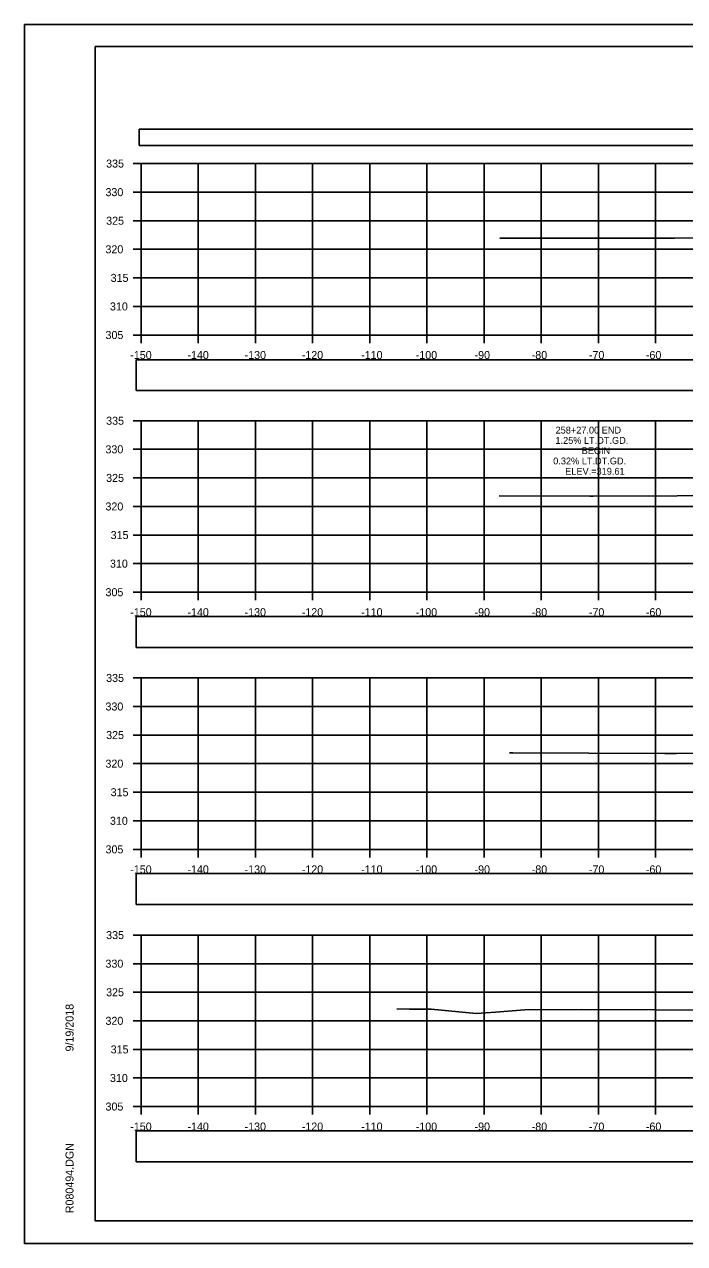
# Model space of a CAD drawing. Extents: x 1376273 to 1384221, y 378927 to 384592.
# Drawn here: x 1380387.4 to 1380502.9, y 382031.9 to 382245.2 of the extents above; entities that cross this region are included whole.
import ezdxf

# ---------------------------------------------------------------- set-up
doc = ezdxf.new("R2010")
doc.units = 0
for name, color, linetype in [('R_Axis', 7, 'Continuous'), ('R_Axis Annot', 7, 'Continuous'), ('R_Border', 7, 'Continuous'), ('R_Exist Surface', 7, 'Continuous'), ('R_Grid', 7, 'Continuous'), ('R_No Plot', 7, 'Continuous'), ('R_Xsect Elev', 7, 'Continuous')]:
    doc.layers.add(name, color=color, linetype=linetype)

msp = doc.modelspace()

# ---------------------------------------------------------------- linework, layer by layer
at = {"layer": 'R_Axis'}
for p, q in [((1380406.44, 382220.86), (1380407.84, 382220.86)), ((1380407.84, 382190.86), (1380407.84, 382220.86)), ((1380406.44, 382215.86), (1380407.84, 382215.86)), ((1380406.44, 382210.86), (1380407.84, 382210.86)), ((1380406.44, 382205.86), (1380407.84, 382205.86)), ((1380406.44, 382200.86), (1380407.84, 382200.86)), ((1380406.44, 382195.86), (1380407.84, 382195.86)), ((1380406.44, 382190.86), (1380407.84, 382190.86)), ((1380407.84, 382190.86), (1380707.84, 382190.86)), ((1380407.84, 382189.46), (1380407.84, 382190.86)), ((1380417.84, 382189.46), (1380417.84, 382190.86)), ((1380427.84, 382189.46), (1380427.84, 382190.86)), ((1380437.84, 382189.46), (1380437.84, 382190.86)), ((1380447.84, 382189.46), (1380447.84, 382190.86)), ((1380457.84, 382189.46), (1380457.84, 382190.86)), ((1380467.84, 382189.46), (1380467.84, 382190.86)), ((1380477.84, 382189.46), (1380477.84, 382190.86)), ((1380487.84, 382189.46), (1380487.84, 382190.86)), ((1380497.84, 382189.46), (1380497.84, 382190.86)), ((1380406.44, 382175.86), (1380407.84, 382175.86)), ((1380407.84, 382145.86), (1380407.84, 382175.86)), ((1380406.44, 382170.86), (1380407.84, 382170.86)), ((1380406.44, 382165.86), (1380407.84, 382165.86)), ((1380406.44, 382160.86), (1380407.84, 382160.86)), ((1380406.44, 382155.86), (1380407.84, 382155.86)), ((1380406.44, 382150.86), (1380407.84, 382150.86)), ((1380406.44, 382145.86), (1380407.84, 382145.86)), ((1380407.84, 382145.86), (1380707.84, 382145.86)), ((1380407.84, 382144.46), (1380407.84, 382145.86)), ((1380417.84, 382144.46), (1380417.84, 382145.86)), ((1380427.84, 382144.46), (1380427.84, 382145.86)), ((1380437.84, 382144.46), (1380437.84, 382145.86)), ((1380447.84, 382144.46), (1380447.84, 382145.86)), ((1380457.84, 382144.46), (1380457.84, 382145.86)), ((1380467.84, 382144.46), (1380467.84, 382145.86)), ((1380477.84, 382144.46), (1380477.84, 382145.86)), ((1380487.84, 382144.46), (1380487.84, 382145.86)), ((1380497.84, 382144.46), (1380497.84, 382145.86)), ((1380406.44, 382130.86), (1380407.84, 382130.86)), ((1380407.84, 382100.86), (1380407.84, 382130.86)), ((1380406.44, 382125.86), (1380407.84, 382125.86)), ((1380406.44, 382120.86), (1380407.84, 382120.86)), ((1380406.44, 382115.86), (1380407.84, 382115.86)), ((1380406.44, 382110.86), (1380407.84, 382110.86)), ((1380406.44, 382105.86), (1380407.84, 382105.86)), ((1380406.44, 382100.86), (1380407.84, 382100.86)), ((1380407.84, 382100.86), (1380707.84, 382100.86)), ((1380407.84, 382099.46), (1380407.84, 382100.86)), ((1380417.84, 382099.46), (1380417.84, 382100.86)), ((1380427.84, 382099.46), (1380427.84, 382100.86)), ((1380437.84, 382099.46), (1380437.84, 382100.86)), ((1380447.84, 382099.46), (1380447.84, 382100.86)), ((1380457.84, 382099.46), (1380457.84, 382100.86)), ((1380467.84, 382099.46), (1380467.84, 382100.86)), ((1380477.84, 382099.46), (1380477.84, 382100.86)), ((1380487.84, 382099.46), (1380487.84, 382100.86)), ((1380497.84, 382099.46), (1380497.84, 382100.86)), ((1380406.44, 382085.86), (1380407.84, 382085.86)), ((1380407.84, 382055.86), (1380407.84, 382085.86)), ((1380406.44, 382080.86), (1380407.84, 382080.86)), ((1380406.44, 382075.86), (1380407.84, 382075.86)), ((1380406.44, 382070.86), (1380407.84, 382070.86)), ((1380406.44, 382065.86), (1380407.84, 382065.86)), ((1380406.44, 382060.86), (1380407.84, 382060.86)), ((1380406.44, 382055.86), (1380407.84, 382055.86)), ((1380407.84, 382055.86), (1380707.84, 382055.86)), ((1380407.84, 382054.46), (1380407.84, 382055.86)), ((1380417.84, 382054.46), (1380417.84, 382055.86)), ((1380427.84, 382054.46), (1380427.84, 382055.86)), ((1380437.84, 382054.46), (1380437.84, 382055.86)), ((1380447.84, 382054.46), (1380447.84, 382055.86)), ((1380457.84, 382054.46), (1380457.84, 382055.86)), ((1380467.84, 382054.46), (1380467.84, 382055.86)), ((1380477.84, 382054.46), (1380477.84, 382055.86)), ((1380487.84, 382054.46), (1380487.84, 382055.86)), ((1380497.84, 382054.46), (1380497.84, 382055.86))]:
    msp.add_line(p, q, dxfattribs=at)
at = {"layer": 'R_Axis Annot'}
for points in [[(1380407.51, 382224.04), (1380709.31, 382224.04), (1380709.31, 382226.86), (1380407.51, 382226.86)], [(1380406.99, 382181.13), (1380708.68, 382181.13), (1380708.68, 382186.54), (1380406.99, 382186.54)], [(1380406.99, 382136.2), (1380708.68, 382136.2), (1380708.68, 382141.61), (1380406.99, 382141.61)], [(1380406.99, 382091.21), (1380708.68, 382091.21), (1380708.68, 382096.62), (1380406.99, 382096.62)], [(1380406.99, 382046.21), (1380708.68, 382046.21), (1380708.68, 382051.62), (1380406.99, 382051.62)]]:
    msp.add_lwpolyline(points, close=True, dxfattribs=at)
at = {"layer": 'R_Border'}
for p, q in [((1380399.84, 382241.32), (1380716.02, 382241.32)), ((1380399.84, 382035.86), (1380399.84, 382241.32)), ((1380399.84, 382035.86), (1380399.84, 382035.86)), ((1380716.02, 382035.86), (1380399.84, 382035.86))]:
    msp.add_line(p, q, dxfattribs=at)
at = {"layer": 'R_Exist Surface'}
for points in [[(1380470.62, 382207.8), (1380470.81, 382207.8), (1380487.22, 382207.8), (1380492.62, 382207.81), (1380501.18, 382207.83), (1380508.92, 382207.86)], [(1380470.47, 382162.75), (1380486.34, 382162.68), (1380486.42, 382162.68), (1380486.93, 382162.68), (1380501.64, 382162.7), (1380516.83, 382162.92)], [(1380472.29, 382117.75), (1380472.88, 382117.75), (1380499.47, 382117.62), (1380500.63, 382117.61), (1380501.53, 382117.61), (1380517.26, 382117.7)], [(1380452.57, 382072.93), (1380454.81, 382072.91), (1380458.58, 382072.89), (1380466.46, 382072.12), (1380469.85, 382072.38), (1380474.95, 382072.77), (1380484.95, 382072.85), (1380497.77, 382072.79), (1380510.83, 382072.75)]]:
    msp.add_lwpolyline(points, dxfattribs=at)
at = {"layer": 'R_Grid'}
for p, q in [((1380407.84, 382220.86), (1380707.84, 382220.86)), ((1380407.84, 382190.86), (1380407.84, 382220.86)), ((1380417.84, 382190.86), (1380417.84, 382220.86)), ((1380427.84, 382190.86), (1380427.84, 382220.86)), ((1380437.84, 382190.86), (1380437.84, 382220.86)), ((1380447.84, 382190.86), (1380447.84, 382220.86)), ((1380457.84, 382190.86), (1380457.84, 382220.86)), ((1380467.84, 382190.86), (1380467.84, 382220.86)), ((1380477.84, 382190.86), (1380477.84, 382220.86)), ((1380487.84, 382190.86), (1380487.84, 382220.86)), ((1380497.84, 382190.86), (1380497.84, 382220.86)), ((1380407.84, 382215.86), (1380707.84, 382215.86)), ((1380407.84, 382210.86), (1380707.84, 382210.86)), ((1380407.84, 382205.86), (1380707.84, 382205.86)), ((1380407.84, 382200.86), (1380707.84, 382200.86)), ((1380407.84, 382195.86), (1380707.84, 382195.86)), ((1380407.84, 382190.86), (1380707.84, 382190.86)), ((1380407.84, 382175.86), (1380707.84, 382175.86)), ((1380407.84, 382145.86), (1380407.84, 382175.86)), ((1380417.84, 382145.86), (1380417.84, 382175.86)), ((1380427.84, 382145.86), (1380427.84, 382175.86)), ((1380437.84, 382145.86), (1380437.84, 382175.86)), ((1380447.84, 382145.86), (1380447.84, 382175.86)), ((1380457.84, 382145.86), (1380457.84, 382175.86)), ((1380467.84, 382145.86), (1380467.84, 382175.86)), ((1380477.84, 382145.86), (1380477.84, 382175.86)), ((1380487.84, 382145.86), (1380487.84, 382175.86)), ((1380497.84, 382145.86), (1380497.84, 382175.86)), ((1380407.84, 382170.86), (1380707.84, 382170.86)), ((1380407.84, 382165.86), (1380707.84, 382165.86)), ((1380407.84, 382160.86), (1380707.84, 382160.86)), ((1380407.84, 382155.86), (1380707.84, 382155.86)), ((1380407.84, 382150.86), (1380707.84, 382150.86)), ((1380407.84, 382145.86), (1380707.84, 382145.86)), ((1380407.84, 382130.86), (1380707.84, 382130.86)), ((1380407.84, 382100.86), (1380407.84, 382130.86)), ((1380417.84, 382100.86), (1380417.84, 382130.86)), ((1380427.84, 382100.86), (1380427.84, 382130.86)), ((1380437.84, 382100.86), (1380437.84, 382130.86)), ((1380447.84, 382100.86), (1380447.84, 382130.86)), ((1380457.84, 382100.86), (1380457.84, 382130.86)), ((1380467.84, 382100.86), (1380467.84, 382130.86)), ((1380477.84, 382100.86), (1380477.84, 382130.86)), ((1380487.84, 382100.86), (1380487.84, 382130.86)), ((1380497.84, 382100.86), (1380497.84, 382130.86)), ((1380407.84, 382125.86), (1380707.84, 382125.86)), ((1380407.84, 382120.86), (1380707.84, 382120.86)), ((1380407.84, 382115.86), (1380707.84, 382115.86)), ((1380407.84, 382110.86), (1380707.84, 382110.86)), ((1380407.84, 382105.86), (1380707.84, 382105.86)), ((1380407.84, 382100.86), (1380707.84, 382100.86)), ((1380407.84, 382085.86), (1380707.84, 382085.86)), ((1380407.84, 382055.86), (1380407.84, 382085.86)), ((1380417.84, 382055.86), (1380417.84, 382085.86)), ((1380427.84, 382055.86), (1380427.84, 382085.86)), ((1380437.84, 382055.86), (1380437.84, 382085.86)), ((1380447.84, 382055.86), (1380447.84, 382085.86)), ((1380457.84, 382055.86), (1380457.84, 382085.86)), ((1380467.84, 382055.86), (1380467.84, 382085.86)), ((1380477.84, 382055.86), (1380477.84, 382085.86)), ((1380487.84, 382055.86), (1380487.84, 382085.86)), ((1380497.84, 382055.86), (1380497.84, 382085.86)), ((1380407.84, 382080.86), (1380707.84, 382080.86)), ((1380407.84, 382075.86), (1380707.84, 382075.86)), ((1380407.84, 382070.86), (1380707.84, 382070.86)), ((1380407.84, 382065.86), (1380707.84, 382065.86)), ((1380407.84, 382060.86), (1380707.84, 382060.86)), ((1380407.84, 382055.86), (1380707.84, 382055.86))]:
    msp.add_line(p, q, dxfattribs=at)
at = {"layer": 'R_No Plot'}
for p, q in [((1380387.44, 382245.21), (1380720.77, 382245.21)), ((1380387.44, 382031.88), (1380720.77, 382031.88))]:
    msp.add_line(p, q, dxfattribs=at)
for points in [[(1380387.43, 382245.21), (1380720.77, 382245.21), (1380720.77, 382031.88), (1380387.43, 382031.88)], [(1380633.76, 382241.32), (1380633.76, 382231.44), (1380669.49, 382231.44), (1380669.49, 382228.52), (1380692.69, 382228.52), (1380692.69, 382204.19), (1380716.02, 382204.19), (1380716.02, 382035.86), (1380399.84, 382035.86), (1380399.84, 382241.32)]]:
    msp.add_lwpolyline(points, close=True, dxfattribs=at)

# ---------------------------------------------------------------- texts
at = {"layer": 'R_Axis Annot'}
for s, p in [('335', (1380401.73, 382220.16)), ('330', (1380401.61, 382215.16)), ('325', (1380401.73, 382210.16)), ('320', (1380401.61, 382205.16)), ('315', (1380402.52, 382200.16)), ('310', (1380402.4, 382195.16)), ('305', (1380401.62, 382190.16)), ('-150', (1380405.95, 382186.66)), ('-140', (1380415.95, 382186.66)), ('-130', (1380425.95, 382186.66)), ('-120', (1380435.95, 382186.66)), ('-110', (1380446.34, 382186.66)), ('-100', (1380455.89, 382186.66)), ('-90', (1380466.18, 382186.66)), ('-80', (1380476.18, 382186.66)), ('-70', (1380486.18, 382186.66)), ('-60', (1380496.15, 382186.66)), ('335', (1380401.73, 382175.16)), ('330', (1380401.61, 382170.16)), ('325', (1380401.73, 382165.16)), ('320', (1380401.61, 382160.16)), ('315', (1380402.52, 382155.16)), ('310', (1380402.4, 382150.16)), ('305', (1380401.62, 382145.16)), ('-150', (1380405.95, 382141.66)), ('-140', (1380415.95, 382141.66)), ('-130', (1380425.95, 382141.66)), ('-120', (1380435.95, 382141.66)), ('-110', (1380446.34, 382141.66)), ('-100', (1380455.89, 382141.66)), ('-90', (1380466.18, 382141.66)), ('-80', (1380476.18, 382141.66)), ('-70', (1380486.18, 382141.66)), ('-60', (1380496.15, 382141.66)), ('335', (1380401.73, 382130.16)), ('330', (1380401.61, 382125.16)), ('325', (1380401.73, 382120.16)), ('320', (1380401.61, 382115.16)), ('315', (1380402.52, 382110.16)), ('310', (1380402.4, 382105.16)), ('305', (1380401.62, 382100.16)), ('-150', (1380405.95, 382096.66)), ('-140', (1380415.95, 382096.66)), ('-130', (1380425.95, 382096.66)), ('-120', (1380435.95, 382096.66)), ('-110', (1380446.34, 382096.66)), ('-100', (1380455.89, 382096.66)), ('-90', (1380466.18, 382096.66)), ('-80', (1380476.18, 382096.66)), ('-70', (1380486.18, 382096.66)), ('-60', (1380496.15, 382096.66)), ('335', (1380401.73, 382085.16)), ('330', (1380401.61, 382080.16)), ('325', (1380401.73, 382075.16)), ('320', (1380401.61, 382070.16)), ('315', (1380402.52, 382065.16)), ('310', (1380402.4, 382060.16)), ('305', (1380401.62, 382055.16)), ('-150', (1380405.95, 382051.66)), ('-140', (1380415.95, 382051.66)), ('-130', (1380425.95, 382051.66)), ('-120', (1380435.95, 382051.66)), ('-110', (1380446.34, 382051.66)), ('-100', (1380455.89, 382051.66)), ('-90', (1380466.18, 382051.66)), ('-80', (1380476.18, 382051.66)), ('-70', (1380486.18, 382051.66)), ('-60', (1380496.15, 382051.66))]:
    msp.add_text(s, height=1.4, dxfattribs=at).set_placement(p)
at = {"layer": 'R_Border'}
for s, p in [('9/19/2018', (1380396.03, 382065.5)), ('R080494.DGN', (1380396.03, 382037.19))]:
    msp.add_text(s, height=1.4, rotation=90, dxfattribs=at).set_placement(p)
at = {"layer": 'R_Xsect Elev'}
for s, p in [('258+27.00 END', (1380480.35, 382173.62)), ('1.25% LT.DT.GD.', (1380480.33, 382171.82)), ('BEGIN', (1380484.92, 382170.02)), ('0.32% LT.DT.GD.', (1380479.94, 382168.22)), ('ELEV.=319.61', (1380482.04, 382166.42))]:
    msp.add_text(s, height=1.2, rotation=360, dxfattribs=at).set_placement(p)

doc.saveas('drawing.dxf')
